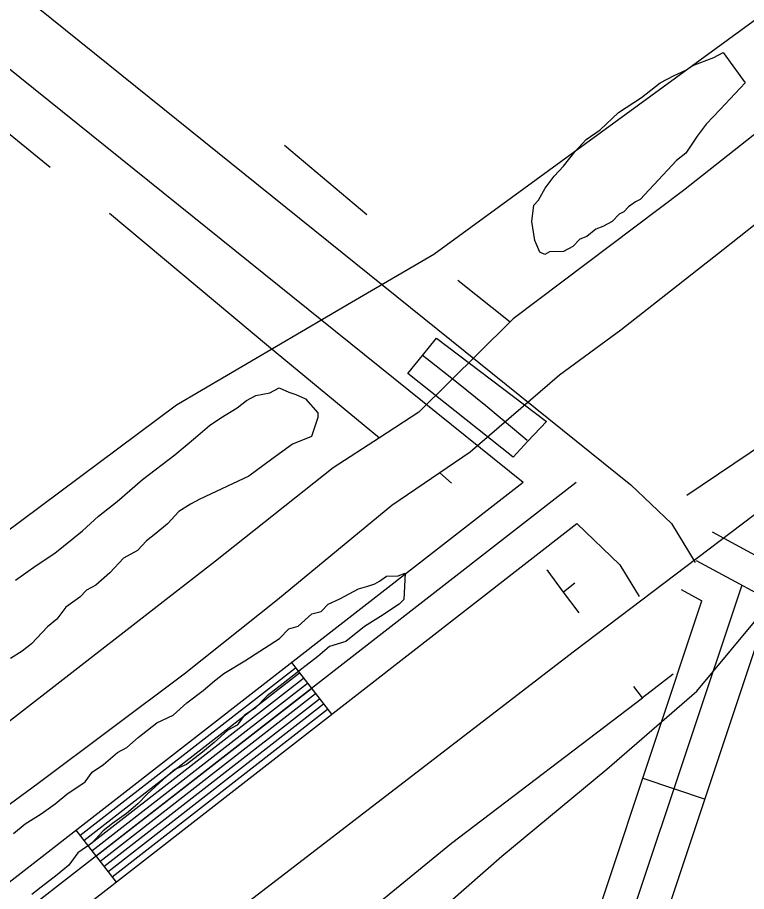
# Model space of a CAD drawing. Extents: x 3297753 to 3335611, y 652252 to 677623.
# Drawn here: x 3312989.3 to 3313323, y 659022.6 to 659422.4 of the extents above; entities that cross this region are included whole.
import ezdxf

# ---------------------------------------------------------------- set-up
doc = ezdxf.new("R2010")
doc.units = 0
for name, color, linetype in [('V-BRDG-OTLN', 7, 'Continuous'), ('V-LEVE-TOET', 7, 'Continuous'), ('V-ROAD-CNTR', 7, 'Continuous'), ('V-SITE-OTLN', 7, 'Continuous'), ('V-SITE-VEGE', 7, 'Continuous'), ('V-TOPO-SHOR', 7, 'Continuous')]:
    doc.layers.add(name, color=color, linetype=linetype)

msp = doc.modelspace()

# ---------------------------------------------------------------- linework, layer by layer
at = {"layer": 'V-BRDG-OTLN'}
msp.add_lwpolyline([(3313216.13, 659221.34), (3313168.01, 659259.52), (3313174.66, 659267.73), (3313181.1, 659275.69), (3313231.41, 659237.58), (3313222.9, 659228.53)], close=True, dxfattribs=at)
msp.add_lwpolyline([(3313222.54, 659228.84), (3313216.82, 659233.73), (3313203.59, 659244.75), (3313190.2, 659255.57), (3313176.65, 659266.18), (3313174.66, 659267.73)], dxfattribs=at)
at = {"layer": 'V-LEVE-TOET'}
msp.add_lwpolyline([(3312682.56, 658595.48), (3312727.25, 658631.24), (3312760.03, 658659.6), (3312795.27, 658684.13), (3312857.58, 658732.15), (3312924.31, 658789.31), (3312974.95, 658835.03), (3313020.31, 658874.33), (3313062.23, 658911.18), (3313104.27, 658943.73), (3313153.76, 658988.64), (3313210.92, 659038.85), (3313259, 659078.63), (3313300.17, 659114.28), (3313331.99, 659152.35)], dxfattribs=at)
at = {"layer": 'V-ROAD-CNTR'}
for p, q in [((3313114.66, 659127.34), (3313133.07, 659103.65)), ((3313275.51, 659074.38), (3313303.97, 659064.89)), ((3313015.98, 659050.61), (3313034.39, 659026.93))]:
    msp.add_line(p, q, dxfattribs=at)
for points in [[(3312450.06, 659868.08), (3312475.63, 659847.54), (3313270.05, 659208.68), (3313288.62, 659190.94), (3313299.47, 659173.05)], [(3312431.25, 659844.71), (3312456.84, 659824.16), (3313220.75, 659209.83)], [(3313307.27, 659187.09), (3313344.61, 659166.91), (3313493.95, 659266.67), (3313811.07, 659479.17), (3314135.91, 659690.01), (3314162.03, 659658.31)], [(3314203.74, 659584.11), (3314132.85, 659670.14), (3313819.33, 659466.65), (3313502.29, 659254.2), (3313345.43, 659149.42), (3313300.14, 659173.89)], [(3313556.24, 659368.74), (3313244.29, 659132.53), (3312600.88, 658638.33), (3312100.26, 658280.79), (3312020.81, 658224.23), (3311951.58, 658174.54), (3311916.05, 658145.55), (3311885.33, 658114.75), (3311854.42, 658082.57), (3311829.26, 658046.25), (3311801.19, 658001.35), (3311775.86, 657953.19), (3311642.72, 657643.54)], [(3312486.43, 658870.96), (3312486.18, 658870.29), (3312487.88, 658890.85), (3312497.61, 658917.16), (3312516.47, 658934.99), (3312549.4, 658944), (3312593.76, 658925.14), (3312620.47, 658908.45), (3312650.89, 658881.26), (3312669.14, 658859.13), (3312692.44, 658843.54), (3312711.52, 658834.56), (3312720.01, 658832.94), (3312738.47, 658839.05), (3312755.62, 658848.17), (3313220.75, 659209.83)], [(3313244.94, 659209.63), (3312763.81, 658835.53), (3312744.39, 658825.21), (3312721.02, 658817.48), (3312706.85, 658820.18), (3312685.04, 658830.44), (3312658.97, 658847.89), (3312640.05, 658870.84), (3312611.43, 658896.41), (3312586.81, 658911.8), (3312548.33, 658928.15), (3312524.05, 658921.51), (3312510.46, 658908.67), (3312502.66, 658887.57), (3312500.95, 658866.96), (3312500.46, 658865.66)], [(3312738.1, 658807.33), (3312750.31, 658811.37), (3312771.99, 658822.9), (3313245.26, 659190.88)], [(3313245.26, 659190.88), (3313265.03, 659171.99), (3313273.83, 659157.49)], [(3313320.8, 659162.73), (3313271.3, 659014.36), (3313253.43, 658956.64), (3313239.92, 658915.28), (3313220.51, 658868.47), (3313193.15, 658824.59), (3313164.84, 658799.24), (3313128.53, 658774.58), (3313060.04, 658728.15), (3313002.88, 658691.74), (3312957.3, 658652.16), (3312887.56, 658595.85), (3312849.59, 658562.66), (3312817.75, 658521.72), (3312796.7, 658475.6)], [(3313293.01, 659160.69), (3313302.58, 659155.52)], [(3313230.52, 658934.83), (3313239.13, 658961.19), (3313257.02, 659018.95), (3313302.58, 659155.52)], [(3313270.99, 658962.65), (3313285.58, 659009.77), (3313329.38, 659141.04)], [(3313017.82, 659048.24), (3313116.5, 659124.97)], [(3313019.66, 659045.87), (3313118.34, 659122.6)], [(3313021.5, 659043.5), (3313120.18, 659120.23)], [(3313023.34, 659041.14), (3313122.02, 659117.86)], [(3313025.19, 659038.77), (3313123.87, 659115.5)], [(3313027.03, 659036.4), (3313125.71, 659113.13)], [(3313028.87, 659034.03), (3313127.55, 659110.76)], [(3313030.71, 659031.66), (3313129.39, 659108.39)], [(3313032.55, 659029.29), (3313131.23, 659106.02)]]:
    msp.add_lwpolyline(points, dxfattribs=at)
at = {"layer": 'V-SITE-OTLN'}
msp.add_lwpolyline([(3314559.57, 660352.41), (3314127.77, 660037.07), (3314021.37, 659952.15), (3313728.88, 659714.54), (3313179.8, 659313.95), (3313142.11, 659291.94), (3313062.01, 659245.04), (3312734.31, 659000.92), (3312709.49, 659011.07), (3312549.44, 659079.8), (3312501.02, 659059.28), (3312411.95, 659032.09), (3312054.35, 659329.14), (3312008.38, 659371.6), (3311982.5, 659417.13), (3311678.32, 659658.59)], dxfattribs=at)
at = {"layer": 'V-SITE-VEGE'}
msp.add_lwpolyline([(3313322.4, 659392.53), (3313310.86, 659380.28), (3313304.57, 659373.6), (3313300.41, 659368.06), (3313295.23, 659360.33), (3313291, 659356.95), (3313274.22, 659339.13), (3313272.09, 659337.98), (3313268.91, 659335.73), (3313266.81, 659333.5), (3313264.68, 659332.35), (3313261.53, 659329.01), (3313257.27, 659326.72), (3313254.06, 659325.54), (3313249.84, 659322.16), (3313246.63, 659320.98), (3313243.48, 659317.64), (3313239.22, 659315.35), (3313232.73, 659315.16), (3313230.6, 659314.01), (3313228.4, 659315.03), (3313226.08, 659320.37), (3313224.74, 659328.99), (3313225.59, 659336.59), (3313227.69, 659338.82), (3313230.77, 659344.32), (3313234.93, 659349.86), (3313239.13, 659354.31), (3313244.34, 659360.96), (3313249.58, 659366.53), (3313255.94, 659371.05), (3313264.37, 659378.88), (3313274.98, 659385.7), (3313283.44, 659392.44), (3313289.83, 659395.88), (3313295.17, 659398.21), (3313298.35, 659400.47), (3313307.98, 659404), (3313312.25, 659406.3)], close=True, dxfattribs=at)
for points in [[(3312988.31, 659164.94), (3312997.85, 659171.72), (3313006.34, 659177.39), (3313019.02, 659187.51), (3313026.4, 659194.22), (3313034.85, 659200.97), (3313046.45, 659211.06), (3313061.27, 659222.33), (3313070.77, 659230.19), (3313077.1, 659235.79), (3313082.41, 659239.2), (3313089.84, 659243.76), (3313094.07, 659247.13), (3313098.33, 659249.42), (3313104.79, 659250.7), (3313109.05, 659252.99), (3313113.44, 659250.96), (3313116.72, 659249.97), (3313121.11, 659247.94), (3313126.71, 659241.62), (3313126.77, 659239.45), (3313123.79, 659230.7)], [(3313123.79, 659230.7), (3313115.24, 659227.2), (3313105.7, 659220.42), (3313095.11, 659212.53), (3313072.7, 659202.11), (3313068.44, 659199.82), (3313063.13, 659196.41), (3313057.89, 659190.84), (3313052.61, 659186.35), (3313048.38, 659182.98), (3313044.18, 659178.52), (3313037.79, 659175.08), (3313031.5, 659168.4), (3313025.18, 659162.8), (3313020.92, 659160.51), (3313017.77, 659157.17), (3313011.41, 659152.65), (3313007.25, 659147.11), (3313003.02, 659143.73), (3312995.68, 659135.94), (3312991.45, 659132.56), (3312986.14, 659129.16)], [(3313131.51, 659154.09), (3313136.85, 659156.42), (3313145.37, 659161), (3313149.66, 659162.22), (3313152.87, 659163.39), (3313155, 659164.54), (3313158.18, 659166.8), (3313163.59, 659166.96), (3313166.8, 659168.14), (3313166.08, 659156.21)], [(3312987.47, 659049.11), (3312992.75, 659053.59), (3313000.18, 659058.14), (3313006.54, 659062.67), (3313011.82, 659067.15), (3313020.31, 659072.82), (3313023.42, 659077.24), (3313028.73, 659080.65), (3313035.05, 659086.25), (3313039.31, 659088.55), (3313044.59, 659093.03), (3313053.05, 659099.78), (3313060.52, 659103.25), (3313066.84, 659108.85), (3313074.25, 659114.49), (3313079.53, 659118.98), (3313083.76, 659122.35), (3313093.33, 659128.05), (3313109.25, 659138.27), (3313113.45, 659142.73), (3313117.74, 659143.94), (3313124.07, 659149.54), (3313128.36, 659150.75), (3313131.51, 659154.09)], [(3313166.08, 659156.21), (3313163.98, 659153.99), (3313155.49, 659148.32), (3313148.05, 659143.77), (3313139.59, 659137.02), (3313132.09, 659134.63), (3313126.81, 659130.14), (3313119.41, 659124.51), (3313110.95, 659117.76), (3313103.54, 659112.12), (3313098.3, 659106.56), (3313092.99, 659103.15), (3313089.88, 659098.72), (3313085.62, 659096.43), (3313079.29, 659090.83), (3313074.02, 659086.34), (3313066.61, 659080.71), (3313061.27, 659078.38), (3313055.99, 659073.89), (3313048.62, 659067.18), (3313044.42, 659062.72), (3313039.14, 659058.23), (3313032.79, 659053.71), (3313028.56, 659050.34), (3313023.31, 659044.77), (3313016.96, 659040.25), (3313012.79, 659034.71), (3313007.52, 659030.23), (3313000.11, 659024.59), (3312995.88, 659021.22)]]:
    msp.add_lwpolyline(points, dxfattribs=at)
at = {"layer": 'V-TOPO-SHOR'}
for p, q in [((3312891.39, 659445.29), (3313004.32, 659353.98)), ((3313111.56, 659363.94), (3313149.12, 659332.23)), ((3313190.78, 659302.16), (3313214.81, 659283.23)), ((3313187.94, 659209.31), (3313182.62, 659214.15)), ((3313244.46, 659163.66), (3313239.24, 659159.55)), ((3313289.45, 659121.96), (3313275.39, 659111.12))]:
    msp.add_line(p, q, dxfattribs=at)
for points in [[(3313925.87, 659793.15), (3313845.71, 659735.27), (3313774.5, 659681.42), (3313703.8, 659622.69), (3313615.29, 659554.36), (3313534.56, 659490.42), (3313465.31, 659433.99), (3313373.07, 659364.05), (3313312.24, 659316.17), (3313265.42, 659279.29), (3313237.35, 659258.82), (3313196.52, 659223.63), (3313182.62, 659214.15), (3313160.65, 659199.15), (3313108.36, 659156.07), (3313065.61, 659121.95), (3312998.8, 659072.01), (3312960.03, 659043.68), (3312917.68, 659008.81)], [(3313829.85, 659760.83), (3313756.04, 659705.4), (3313655.09, 659623.86), (3313554.42, 659545.36), (3313477.38, 659484.55), (3313381.06, 659411.84), (3313294.07, 659343.18), (3313216.2, 659284.6), (3313214.81, 659283.23), (3313172.95, 659241.79), (3313154.94, 659230.16), (3313133.71, 659216.46), (3313079.9, 659173.7), (3312983.28, 659098.72), (3312882.6, 659020.59), (3312821.39, 658973.08), (3312780.86, 658940.17), (3312759.09, 658923.66), (3312742.59, 658920.15), (3312733.5, 658921.38), (3312712.71, 658935.1), (3312671.93, 658973.5), (3312602.79, 659038.97)], [(3313987.64, 659746.14), (3313835.71, 659628.36), (3313681.47, 659499.19), (3313552.35, 659388.13), (3313403.63, 659276.49), (3313295.62, 659203.8)], [(3313031.37, 659332.9), (3313104.14, 659272.08), (3313154.94, 659230.16)], [(3313246.31, 659150.08), (3313239.24, 659159.55), (3313232.14, 659169.06), (3313231.54, 659169.61)], [(3312742.25, 658681.86), (3312852.23, 658764.04), (3312962.84, 658863.22), (3313068.62, 658947.16), (3313187.95, 659044.71), (3313275.39, 659111.12), (3313271.46, 659116.38)]]:
    msp.add_lwpolyline(points, dxfattribs=at)

doc.saveas('drawing.dxf')
